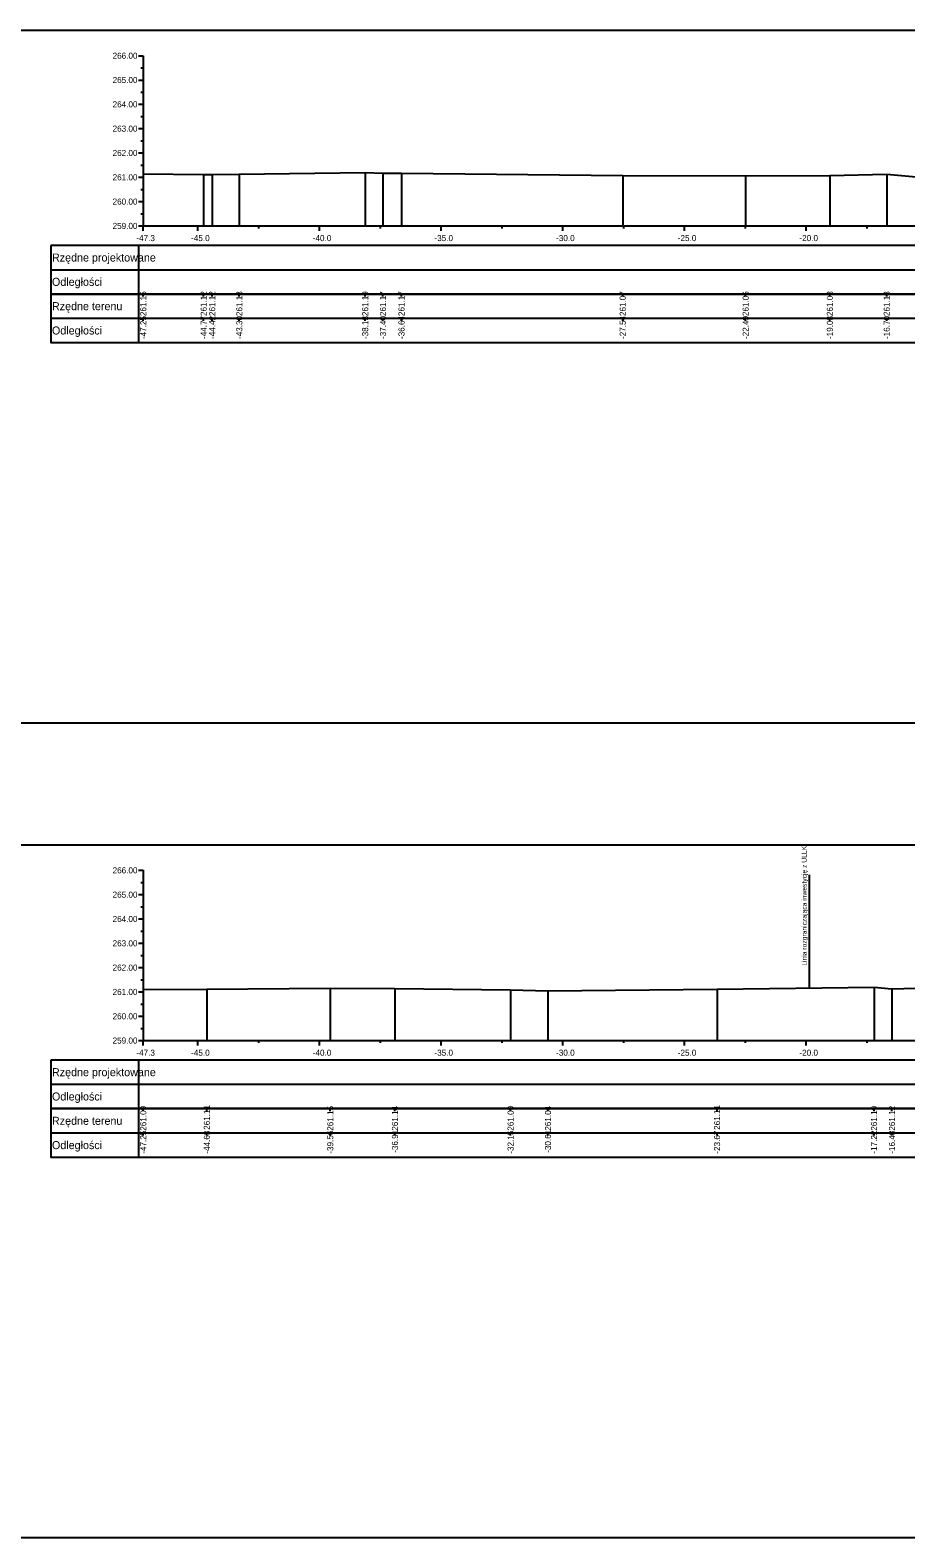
# Model space of a CAD drawing. Extents: x 6516023 to 6560129, y 5513077 to 5529206.
# Drawn here: x 6520003.3 to 6520039.3, y 5514451.2 to 5514513.2 of the extents above; entities that cross this region are included whole.
import ezdxf

# ---------------------------------------------------------------- set-up
doc = ezdxf.new("R2010")
doc.units = 0
for name, color, linetype in [('TOR_PRZEK_P-tabelka istniejace', 7, 'Continuous'), ('TOR_PRZEK_P-tabelka projektowane', 7, 'Continuous'), ('TOR_PRZEK_P-teren istniejacy', 7, 'Continuous'), ('TOR_PRZEK_P-uklad odniesienia', 7, 'Continuous'), ('TOR_PS_T-granica PKP-projektowana', 7, 'Continuous'), ('TOR_RAMKI-ramka+tabelka 1', 7, 'Continuous')]:
    doc.layers.add(name, color=color, linetype=linetype)

msp = doc.modelspace()

# ---------------------------------------------------------------- linework, layer by layer
at = {"layer": 'TOR_PRZEK_P-tabelka istniejace'}
for p, q in [((6520004.163, 5514502.306), (6520004.163, 5514500.306)), ((6520007.763, 5514502.306), (6520007.763, 5514500.306)), ((6520007.963, 5514502.206), (6520007.963, 5514502.306)), ((6520010.447, 5514502.206), (6520010.447, 5514502.306)), ((6520010.798, 5514502.206), (6520010.798, 5514502.306)), ((6520011.912, 5514502.206), (6520011.912, 5514502.306)), ((6520017.085, 5514502.206), (6520017.085, 5514502.306)), ((6520017.817, 5514502.206), (6520017.817, 5514502.306)), ((6520018.577, 5514502.206), (6520018.577, 5514502.306)), ((6520027.671, 5514502.206), (6520027.671, 5514502.306)), ((6520032.721, 5514502.206), (6520032.721, 5514502.306)), ((6520036.182, 5514502.206), (6520036.182, 5514502.306)), ((6520038.518, 5514502.206), (6520038.518, 5514502.306)), ((6520004.163, 5514501.306), (6520097.963, 5514501.306)), ((6520007.963, 5514501.206), (6520007.963, 5514501.306)), ((6520010.447, 5514501.206), (6520010.447, 5514501.306)), ((6520010.798, 5514501.206), (6520010.798, 5514501.306)), ((6520011.912, 5514501.206), (6520011.912, 5514501.306)), ((6520017.085, 5514501.206), (6520017.085, 5514501.306)), ((6520017.817, 5514501.206), (6520017.817, 5514501.306)), ((6520018.577, 5514501.206), (6520018.577, 5514501.306)), ((6520027.671, 5514501.206), (6520027.671, 5514501.306)), ((6520032.721, 5514501.206), (6520032.721, 5514501.306)), ((6520036.182, 5514501.206), (6520036.182, 5514501.306)), ((6520038.518, 5514501.206), (6520038.518, 5514501.306)), ((6520004.163, 5514468.806), (6520004.163, 5514466.806)), ((6520007.763, 5514468.806), (6520007.763, 5514466.806)), ((6520007.963, 5514468.706), (6520007.963, 5514468.806)), ((6520010.578, 5514468.706), (6520010.578, 5514468.806)), ((6520015.649, 5514468.706), (6520015.649, 5514468.806)), ((6520018.308, 5514468.706), (6520018.308, 5514468.806)), ((6520023.061, 5514468.706), (6520023.061, 5514468.806)), ((6520024.598, 5514468.706), (6520024.598, 5514468.806)), ((6520031.546, 5514468.706), (6520031.546, 5514468.806)), ((6520037.996, 5514468.706), (6520037.996, 5514468.806)), ((6520038.734, 5514468.706), (6520038.734, 5514468.806)), ((6520004.163, 5514467.806), (6520097.963, 5514467.806)), ((6520007.963, 5514467.706), (6520007.963, 5514467.806)), ((6520010.578, 5514467.706), (6520010.578, 5514467.806)), ((6520015.649, 5514467.706), (6520015.649, 5514467.806)), ((6520018.308, 5514467.706), (6520018.308, 5514467.806)), ((6520023.061, 5514467.706), (6520023.061, 5514467.806)), ((6520024.598, 5514467.706), (6520024.598, 5514467.806)), ((6520031.546, 5514467.706), (6520031.546, 5514467.806)), ((6520037.996, 5514467.706), (6520037.996, 5514467.806)), ((6520038.734, 5514467.706), (6520038.734, 5514467.806))]:
    msp.add_line(p, q, dxfattribs=at)
for points in [[(6520007.963, 5514507.253), (6520007.963, 5514505.306), (6520007.963, 5514505.176), (6520007.963, 5514505.106)], [(6520010.447, 5514507.225), (6520010.447, 5514505.306), (6520010.447, 5514505.176), (6520010.447, 5514505.106)], [(6520010.798, 5514507.226), (6520010.798, 5514505.306), (6520010.798, 5514505.176), (6520010.798, 5514505.106)], [(6520011.912, 5514507.238), (6520011.912, 5514505.306), (6520011.912, 5514505.176), (6520011.912, 5514505.106)], [(6520017.085, 5514507.298), (6520017.085, 5514505.306), (6520017.085, 5514505.176), (6520017.085, 5514505.106)], [(6520017.817, 5514507.272), (6520017.817, 5514505.306), (6520017.817, 5514505.176), (6520017.817, 5514505.106)], [(6520018.577, 5514507.274), (6520018.577, 5514505.306), (6520018.577, 5514505.176), (6520018.577, 5514505.106)], [(6520027.671, 5514507.177), (6520027.671, 5514505.306), (6520027.671, 5514505.176), (6520027.671, 5514505.106)], [(6520032.721, 5514507.168), (6520032.721, 5514505.306), (6520032.721, 5514505.176), (6520032.721, 5514505.106)], [(6520036.182, 5514507.182), (6520036.182, 5514505.306), (6520036.182, 5514505.176), (6520036.182, 5514505.106)], [(6520038.518, 5514507.235), (6520038.518, 5514505.306), (6520038.518, 5514505.176), (6520038.518, 5514505.106)], [(6520007.963, 5514473.7), (6520007.963, 5514471.806), (6520007.963, 5514471.676), (6520007.963, 5514471.606)], [(6520010.578, 5514473.72), (6520010.578, 5514471.806), (6520010.578, 5514471.676), (6520010.578, 5514471.606)], [(6520015.649, 5514473.757), (6520015.649, 5514471.806), (6520015.649, 5514471.676), (6520015.649, 5514471.606)], [(6520018.308, 5514473.747), (6520018.308, 5514471.806), (6520018.308, 5514471.676), (6520018.308, 5514471.606)], [(6520023.061, 5514473.693), (6520023.061, 5514471.806), (6520023.061, 5514471.676), (6520023.061, 5514471.606)], [(6520024.598, 5514473.651), (6520024.598, 5514471.806), (6520024.598, 5514471.676), (6520024.598, 5514471.606)], [(6520031.546, 5514473.714), (6520031.546, 5514471.806), (6520031.546, 5514471.676), (6520031.546, 5514471.606)], [(6520037.996, 5514473.797), (6520037.996, 5514471.806), (6520037.996, 5514471.676), (6520037.996, 5514471.606)], [(6520038.734, 5514473.727), (6520038.734, 5514471.806), (6520038.734, 5514471.676), (6520038.734, 5514471.606)]]:
    msp.add_lwpolyline(points, dxfattribs=at)
for points in [[(6520004.163, 5514502.306), (6520004.163, 5514500.306), (6520097.963, 5514500.306), (6520097.963, 5514502.306)], [(6520004.163, 5514468.806), (6520004.163, 5514466.806), (6520097.963, 5514466.806), (6520097.963, 5514468.806)]]:
    msp.add_lwpolyline(points, close=True, dxfattribs=at)
at = {"layer": 'TOR_PRZEK_P-tabelka projektowane'}
for p, q in [((6520004.163, 5514504.306), (6520004.163, 5514502.306)), ((6520007.763, 5514504.306), (6520007.763, 5514502.306)), ((6520004.163, 5514503.306), (6520097.963, 5514503.306)), ((6520004.163, 5514470.806), (6520004.163, 5514468.806)), ((6520007.763, 5514470.806), (6520007.763, 5514468.806)), ((6520004.163, 5514469.806), (6520097.963, 5514469.806))]:
    msp.add_line(p, q, dxfattribs=at)
for points in [[(6520004.163, 5514504.306), (6520004.163, 5514502.306), (6520097.963, 5514502.306), (6520097.963, 5514504.306)], [(6520004.163, 5514470.806), (6520004.163, 5514468.806), (6520097.963, 5514468.806), (6520097.963, 5514470.806)]]:
    msp.add_lwpolyline(points, close=True, dxfattribs=at)
at = {"layer": 'TOR_PRZEK_P-teren istniejacy'}
for points in [[(6520007.963, 5514507.253), (6520010.447, 5514507.225), (6520010.596, 5514507.224), (6520010.798, 5514507.226), (6520011.912, 5514507.238), (6520017.085, 5514507.298), (6520017.817, 5514507.272), (6520018.577, 5514507.274), (6520027.671, 5514507.177), (6520032.721, 5514507.168), (6520036.182, 5514507.182), (6520038.518, 5514507.235), (6520040.176, 5514507.081)], [(6520007.963, 5514473.7), (6520010.578, 5514473.72), (6520015.649, 5514473.757), (6520018.308, 5514473.747), (6520023.061, 5514473.693), (6520024.598, 5514473.651), (6520031.546, 5514473.714), (6520037.996, 5514473.797), (6520038.734, 5514473.727), (6520042.688, 5514473.842)]]:
    msp.add_lwpolyline(points, dxfattribs=at)
at = {"layer": 'TOR_PRZEK_P-uklad odniesienia'}
for p, q in [((6520007.763, 5514512.106), (6520007.963, 5514512.106)), ((6520007.963, 5514512.106), (6520007.963, 5514505.106)), ((6520007.863, 5514511.606), (6520007.963, 5514511.606)), ((6520007.763, 5514511.106), (6520007.963, 5514511.106)), ((6520007.763, 5514510.106), (6520007.963, 5514510.106)), ((6520007.863, 5514510.606), (6520007.963, 5514510.606)), ((6520007.863, 5514509.606), (6520007.963, 5514509.606)), ((6520007.763, 5514509.106), (6520007.963, 5514509.106)), ((6520007.863, 5514508.606), (6520007.963, 5514508.606)), ((6520007.763, 5514508.106), (6520007.963, 5514508.106)), ((6520007.863, 5514507.606), (6520007.963, 5514507.606)), ((6520007.763, 5514507.106), (6520007.963, 5514507.106)), ((6520007.863, 5514506.606), (6520007.963, 5514506.606)), ((6520007.763, 5514506.106), (6520007.963, 5514506.106)), ((6520007.763, 5514505.106), (6520007.963, 5514505.106)), ((6520007.863, 5514505.606), (6520007.963, 5514505.606)), ((6520007.963, 5514505.106), (6520097.963, 5514505.106)), ((6520007.963, 5514505.006), (6520007.963, 5514505.106)), ((6520007.963, 5514504.906), (6520007.963, 5514505.106)), ((6520010.213, 5514504.906), (6520010.213, 5514505.106)), ((6520012.713, 5514505.006), (6520012.713, 5514505.106)), ((6520015.213, 5514504.906), (6520015.213, 5514505.106)), ((6520017.713, 5514505.006), (6520017.713, 5514505.106)), ((6520020.213, 5514504.906), (6520020.213, 5514505.106)), ((6520022.713, 5514505.006), (6520022.713, 5514505.106)), ((6520025.213, 5514504.906), (6520025.213, 5514505.106)), ((6520027.713, 5514505.006), (6520027.713, 5514505.106)), ((6520030.213, 5514504.906), (6520030.213, 5514505.106)), ((6520032.713, 5514505.006), (6520032.713, 5514505.106)), ((6520035.213, 5514504.906), (6520035.213, 5514505.106)), ((6520037.713, 5514505.006), (6520037.713, 5514505.106)), ((6520007.763, 5514478.606), (6520007.963, 5514478.606)), ((6520007.963, 5514478.606), (6520007.963, 5514471.606)), ((6520007.863, 5514478.106), (6520007.963, 5514478.106)), ((6520007.763, 5514477.606), (6520007.963, 5514477.606)), ((6520007.763, 5514476.606), (6520007.963, 5514476.606)), ((6520007.863, 5514477.106), (6520007.963, 5514477.106)), ((6520007.863, 5514476.106), (6520007.963, 5514476.106)), ((6520007.763, 5514475.606), (6520007.963, 5514475.606)), ((6520007.863, 5514475.106), (6520007.963, 5514475.106)), ((6520007.763, 5514474.606), (6520007.963, 5514474.606)), ((6520007.863, 5514474.106), (6520007.963, 5514474.106)), ((6520007.763, 5514473.606), (6520007.963, 5514473.606)), ((6520007.863, 5514473.106), (6520007.963, 5514473.106)), ((6520007.763, 5514472.606), (6520007.963, 5514472.606)), ((6520007.763, 5514471.606), (6520007.963, 5514471.606)), ((6520007.863, 5514472.106), (6520007.963, 5514472.106)), ((6520007.963, 5514471.606), (6520097.963, 5514471.606)), ((6520007.963, 5514471.506), (6520007.963, 5514471.606)), ((6520007.963, 5514471.406), (6520007.963, 5514471.606)), ((6520010.213, 5514471.406), (6520010.213, 5514471.606)), ((6520012.713, 5514471.506), (6520012.713, 5514471.606)), ((6520015.213, 5514471.406), (6520015.213, 5514471.606)), ((6520017.713, 5514471.506), (6520017.713, 5514471.606)), ((6520020.213, 5514471.406), (6520020.213, 5514471.606)), ((6520022.713, 5514471.506), (6520022.713, 5514471.606)), ((6520025.213, 5514471.406), (6520025.213, 5514471.606)), ((6520027.713, 5514471.506), (6520027.713, 5514471.606)), ((6520030.213, 5514471.406), (6520030.213, 5514471.606)), ((6520032.713, 5514471.506), (6520032.713, 5514471.606)), ((6520035.213, 5514471.406), (6520035.213, 5514471.606)), ((6520037.713, 5514471.506), (6520037.713, 5514471.606))]:
    msp.add_line(p, q, dxfattribs=at)
at = {"layer": 'TOR_PS_T-granica PKP-projektowana'}
msp.add_line((6520035.343, 5514473.763), (6520035.343, 5514478.42), dxfattribs=at)
at = {"layer": 'TOR_RAMKI-ramka+tabelka 1'}
for points in [[(6519904.513, 5514513.156), (6520152.013, 5514513.156), (6520152.013, 5514484.656), (6519904.513, 5514484.656)], [(6519904.513, 5514479.656), (6520152.013, 5514479.656), (6520152.013, 5514451.156), (6519904.513, 5514451.156)]]:
    msp.add_lwpolyline(points, close=True, dxfattribs=at)

# ---------------------------------------------------------------- texts
at = {"layer": 'TOR_PRZEK_P-tabelka istniejace'}
for s, p in [('Rzędne terenu', (6520004.213, 5514501.641)), ('Odległości', (6520004.213, 5514500.641)), ('Rzędne terenu', (6520004.213, 5514468.141)), ('Odległości', (6520004.213, 5514467.141))]:
    msp.add_text(s, height=0.33, dxfattribs=at).set_placement(p)
for s, p in [('261.15', (6520008.088, 5514501.397)), ('261.12', (6520010.572, 5514501.4)), ('261.12', (6520010.923, 5514501.4)), ('261.13', (6520012.037, 5514501.398)), ('261.19', (6520017.21, 5514501.398)), ('261.17', (6520017.942, 5514501.398)), ('261.17', (6520018.702, 5514501.398)), ('261.07', (6520027.796, 5514501.398)), ('261.06', (6520032.846, 5514501.398)), ('261.08', (6520036.307, 5514501.398)), ('261.13', (6520038.643, 5514501.398)), ('-47.25', (6520008.088, 5514500.453)), ('-44.77', (6520010.572, 5514500.455)), ('-44.42', (6520010.923, 5514500.456)), ('-43.30', (6520012.037, 5514500.455)), ('-38.13', (6520017.21, 5514500.454)), ('-37.40', (6520017.942, 5514500.455)), ('-36.64', (6520018.702, 5514500.455)), ('-27.54', (6520027.796, 5514500.455)), ('-22.49', (6520032.846, 5514500.455)), ('-19.03', (6520036.307, 5514500.454)), ('-16.70', (6520038.643, 5514500.455)), ('261.09', (6520008.088, 5514467.898)), ('261.11', (6520010.703, 5514467.933)), ('261.15', (6520015.774, 5514467.897)), ('261.14', (6520018.433, 5514467.899)), ('261.09', (6520023.186, 5514467.898)), ('261.04', (6520024.723, 5514467.899)), ('261.11', (6520031.671, 5514467.933)), ('261.19', (6520038.121, 5514467.898)), ('261.12', (6520038.859, 5514467.9)), ('-47.25', (6520008.088, 5514466.953)), ('-44.63', (6520010.703, 5514466.954)), ('-39.56', (6520015.774, 5514466.954)), ('-36.91', (6520018.433, 5514466.989)), ('-32.15', (6520023.186, 5514466.953)), ('-30.61', (6520024.723, 5514466.989)), ('-23.67', (6520031.671, 5514466.955)), ('-17.22', (6520038.121, 5514466.956)), ('-16.48', (6520038.859, 5514466.954))]:
    msp.add_text(s, height=0.25, rotation=90, dxfattribs=at).set_placement(p)
at = {"layer": 'TOR_PRZEK_P-tabelka projektowane'}
for s, p in [('Rzędne projektowane', (6520004.213, 5514503.641)), ('Odległości', (6520004.213, 5514502.641)), ('Rzędne projektowane', (6520004.213, 5514470.141)), ('Odległości', (6520004.213, 5514469.141))]:
    msp.add_text(s, height=0.33, dxfattribs=at).set_placement(p)
at = {"layer": 'TOR_PRZEK_P-uklad odniesienia'}
for s, height, p in [('266.00', 0.25, (6520006.705, 5514511.981)), ('265.00', 0.25, (6520006.705, 5514510.981)), ('264.00', 0.25, (6520006.705, 5514509.981)), ('263.00', 0.25, (6520006.705, 5514508.981)), ('262.00', 0.25, (6520006.705, 5514507.981)), ('261.00', 0.25, (6520006.705, 5514506.981)), ('260.00', 0.25, (6520006.705, 5514505.981)), ('259.00', 0.25, (6520006.705, 5514504.981)), ('-', 0.0001, (6520007.963, 5514505.106)), ('-47.3', 0.25, (6520007.682, 5514504.481)), ('-45.0', 0.25, (6520009.932, 5514504.481)), ('-40.0', 0.25, (6520014.932, 5514504.481)), ('-35.0', 0.25, (6520019.932, 5514504.481)), ('-30.0', 0.25, (6520024.932, 5514504.481)), ('-25.0', 0.25, (6520029.932, 5514504.481)), ('-20.0', 0.25, (6520034.932, 5514504.481)), ('266.00', 0.25, (6520006.705, 5514478.481)), ('265.00', 0.25, (6520006.705, 5514477.481)), ('264.00', 0.25, (6520006.705, 5514476.481)), ('263.00', 0.25, (6520006.705, 5514475.481)), ('262.00', 0.25, (6520006.705, 5514474.481)), ('261.00', 0.25, (6520006.705, 5514473.481)), ('260.00', 0.25, (6520006.705, 5514472.481)), ('259.00', 0.25, (6520006.705, 5514471.481)), ('-', 0.0001, (6520007.963, 5514471.606)), ('-47.3', 0.25, (6520007.682, 5514470.981)), ('-45.0', 0.25, (6520009.932, 5514470.981)), ('-40.0', 0.25, (6520014.932, 5514470.981)), ('-35.0', 0.25, (6520019.932, 5514470.981)), ('-30.0', 0.25, (6520024.932, 5514470.981)), ('-25.0', 0.25, (6520029.932, 5514470.981)), ('-20.0', 0.25, (6520034.932, 5514470.981))]:
    msp.add_text(s, height=height, dxfattribs=at).set_placement(p)
at = {"layer": 'TOR_PS_T-granica PKP-projektowana'}
msp.add_text('Linia rozgraniczająca inwestycję z ULLK', height=0.2, rotation=90.0511, dxfattribs=at).set_placement((6520035.232, 5514474.684))

doc.saveas('drawing.dxf')
